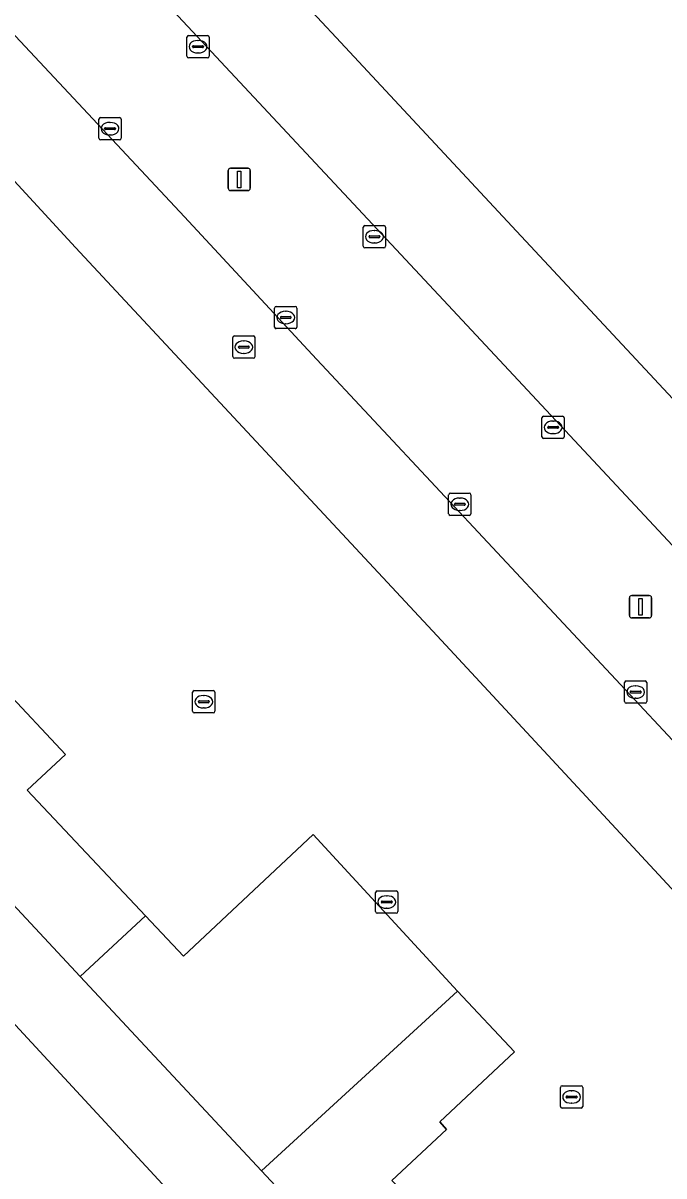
# Model space of a CAD drawing. Extents: x 163426 to 164192, y 380329 to 381641.
# Drawn here: x 163798.1 to 163826.8, y 380452.6 to 380504.3 of the extents above; entities that cross this region are included whole.
import ezdxf

# ---------------------------------------------------------------- set-up
doc = ezdxf.new("R2010")
doc.units = 0
for name, color, linetype in [('IMGEO_Erf', 7, 'Continuous'), ('IMGEO_Gemengd_bos', 7, 'Continuous'), ('IMGEO_Grasland_overig', 7, 'Continuous'), ('IMGEO_Kolk', 7, 'Continuous'), ('IMGEO_Lichtmast', 7, 'Continuous'), ('IMGEO_Pand', 7, 'Continuous'), ('IMGEO_Parkeervlak_open', 7, 'Continuous'), ('IMGEO_Rijbaan_lokaal_open', 7, 'Continuous'), ('IMGEO_Rioolput', 7, 'Continuous')]:
    doc.layers.add(name, color=color, linetype=linetype)

msp = doc.modelspace()

# ---------------------------------------------------------------- linework, layer by layer
at = {"layer": 'IMGEO_Erf'}
for points in [[(163841.285, 380450.671), (163833.317, 380459.157), (163827.652, 380465.211), (163827.552, 380465.117), (163816.863, 380476.649), (163800.454, 380494.277), (163792.559, 380502.845), (163790.838, 380504.692), (163789.079, 380506.579), (163780.937, 380515.313), (163780.011, 380516.306), (163779.669, 380515.993), (163773.656, 380522.49), (163773.473, 380522.323), (163763.759, 380513.607)], [(163811.495, 380504.39), (163812.139, 380503.698), (163819.621, 380495.658), (163827.863, 380486.824), (163836.026, 380478.084), (163844.201, 380469.343), (163845.853, 380467.567), (163852.381, 380460.551), (163849.019, 380457.499), (163848.166, 380456.725), (163857.458, 380446.73)], [(163763.586, 380501.313), (163766.556, 380503.995), (163773.426, 380496.626), (163779.245, 380490.385), (163787.153, 380481.903), (163795.485, 380472.968), (163797.18, 380474.552), (163800.007, 380471.527), (163798.29, 380469.923), (163803.596, 380464.29), (163805.295, 380462.487), (163811.116, 380467.933), (163817.588, 380460.914), (163820.144, 380458.185), (163816.786, 380455.041), (163817.096, 380454.71), (163814.643, 380452.414)]]:
    msp.add_lwpolyline(points, dxfattribs=at)
at = {"layer": 'IMGEO_Gemengd_bos'}
msp.add_lwpolyline([(163716.407, 380550.896), (163721.18, 380536.138), (163725.551, 380520.718), (163727.225, 380513.483), (163730.646, 380500), (163731.455, 380497.136), (163732.892, 380493.685), (163733.152, 380492.652), (163735.838, 380487.39), (163736.449, 380486.567), (163814.581, 380403.454), (163832.93, 380421.347), (163761.105, 380499.028), (163754.891, 380505.649), (163743.026, 380518.568), (163752.082, 380526.321), (163761.755, 380534.587), (163764.401, 380542.391), (163765.415, 380554.307), (163654.531, 380668.737)], dxfattribs=at)
at = {"layer": 'IMGEO_Grasland_overig'}
msp.add_lwpolyline([(163857.458, 380446.73), (163848.166, 380456.725), (163846.541, 380455.25), (163844.781, 380453.358), (163841.79, 380450.144), (163841.285, 380450.671), (163840.417, 380449.86), (163830.976, 380441.03), (163827.967, 380438.216), (163828.269, 380437.896), (163825.322, 380435.14), (163817.021, 380444.037), (163808.795, 380452.855), (163800.665, 380461.569), (163792.571, 380470.245), (163784.228, 380479.188), (163776.309, 380487.676), (163770.496, 380493.907), (163763.586, 380501.313), (163761.105, 380499.028), (163832.93, 380421.347), (163853.592, 380441.495), (163866.987, 380454.558)], dxfattribs=at)
at = {"layer": 'IMGEO_Kolk'}
for p, q in [((163805.446, 380502.857), (163805.446, 380503.709)), ((163805.521, 380503.783), (163806.373, 380503.783)), ((163805.934, 380503.563), (163805.959, 380503.563)), ((163806.447, 380503.709), (163806.447, 380502.857)), ((163805.705, 380503.277), (163805.705, 380503.289)), ((163806.143, 380503.24), (163805.745, 380503.24)), ((163805.748, 380503.326), (163806.146, 380503.326)), ((163805.957, 380503.003), (163805.932, 380503.003)), ((163806.189, 380503.289), (163806.189, 380503.277)), ((163806.373, 380502.783), (163805.521, 380502.783)), ((163801.498, 380499.179), (163801.498, 380500.031)), ((163801.573, 380500.105), (163802.425, 380500.105)), ((163801.986, 380499.885), (163802.011, 380499.885)), ((163802.499, 380500.031), (163802.499, 380499.179)), ((163801.757, 380499.599), (163801.757, 380499.611)), ((163802.195, 380499.562), (163801.797, 380499.562)), ((163801.8, 380499.648), (163802.198, 380499.648)), ((163802.009, 380499.325), (163801.984, 380499.325)), ((163802.241, 380499.611), (163802.241, 380499.599)), ((163802.425, 380499.105), (163801.573, 380499.105)), ((163813.358, 380494.332), (163813.358, 380495.184)), ((163813.433, 380495.258), (163814.285, 380495.258)), ((163814.359, 380495.184), (163814.359, 380494.332)), ((163813.617, 380494.752), (163813.617, 380494.764)), ((163814.055, 380494.715), (163813.657, 380494.715)), ((163813.66, 380494.801), (163814.058, 380494.801)), ((163813.846, 380495.038), (163813.871, 380495.038)), ((163814.101, 380494.764), (163814.101, 380494.752)), ((163814.285, 380494.258), (163813.433, 380494.258)), ((163813.869, 380494.478), (163813.844, 380494.478)), ((163809.38, 380490.707), (163809.38, 380491.559)), ((163809.455, 380491.633), (163810.307, 380491.633)), ((163810.381, 380491.559), (163810.381, 380490.707)), ((163809.639, 380491.127), (163809.639, 380491.139)), ((163810.077, 380491.09), (163809.679, 380491.09)), ((163809.682, 380491.176), (163810.08, 380491.176)), ((163809.868, 380491.413), (163809.893, 380491.413)), ((163810.123, 380491.139), (163810.123, 380491.127)), ((163810.307, 380490.633), (163809.455, 380490.633)), ((163809.891, 380490.853), (163809.866, 380490.853)), ((163821.373, 380485.78), (163821.373, 380486.632)), ((163821.448, 380486.706), (163822.3, 380486.706)), ((163821.861, 380486.486), (163821.886, 380486.486)), ((163822.374, 380486.632), (163822.374, 380485.78)), ((163821.632, 380486.2), (163821.632, 380486.212)), ((163822.07, 380486.163), (163821.672, 380486.163)), ((163821.675, 380486.249), (163822.073, 380486.249)), ((163821.884, 380485.926), (163821.859, 380485.926)), ((163822.116, 380486.212), (163822.116, 380486.2)), ((163822.3, 380485.706), (163821.448, 380485.706)), ((163817.264, 380483.254), (163818.116, 380483.254)), ((163817.189, 380482.328), (163817.189, 380483.18)), ((163817.448, 380482.748), (163817.448, 380482.76)), ((163817.886, 380482.711), (163817.488, 380482.711)), ((163817.491, 380482.797), (163817.889, 380482.797)), ((163817.677, 380483.034), (163817.702, 380483.034)), ((163817.932, 380482.76), (163817.932, 380482.748)), ((163818.19, 380483.18), (163818.19, 380482.328)), ((163818.116, 380482.254), (163817.264, 380482.254)), ((163817.7, 380482.474), (163817.675, 380482.474)), ((163805.78, 380474.395), (163806.632, 380474.395)), ((163825.076, 380473.904), (163825.076, 380474.756)), ((163825.151, 380474.83), (163826.003, 380474.83)), ((163825.564, 380474.61), (163825.589, 380474.61)), ((163826.077, 380474.756), (163826.077, 380473.904)), ((163805.705, 380473.469), (163805.705, 380474.321)), ((163805.964, 380473.889), (163805.964, 380473.901)), ((163806.007, 380473.938), (163806.405, 380473.938)), ((163806.193, 380474.175), (163806.218, 380474.175)), ((163806.448, 380473.901), (163806.448, 380473.889)), ((163806.706, 380474.321), (163806.706, 380473.469)), ((163825.335, 380474.324), (163825.335, 380474.336)), ((163825.773, 380474.287), (163825.375, 380474.287)), ((163825.378, 380474.373), (163825.776, 380474.373)), ((163825.587, 380474.05), (163825.562, 380474.05)), ((163825.819, 380474.336), (163825.819, 380474.324)), ((163806.632, 380473.395), (163805.78, 380473.395)), ((163806.402, 380473.852), (163806.004, 380473.852)), ((163806.216, 380473.615), (163806.191, 380473.615)), ((163826.003, 380473.83), (163825.151, 380473.83)), ((163813.911, 380464.483), (163813.911, 380465.335)), ((163813.986, 380465.409), (163814.838, 380465.409)), ((163814.399, 380465.189), (163814.424, 380465.189)), ((163814.912, 380465.335), (163814.912, 380464.483)), ((163814.17, 380464.903), (163814.17, 380464.915)), ((163814.608, 380464.866), (163814.21, 380464.866)), ((163814.213, 380464.952), (163814.611, 380464.952)), ((163814.422, 380464.629), (163814.397, 380464.629)), ((163814.654, 380464.915), (163814.654, 380464.903)), ((163814.838, 380464.409), (163813.986, 380464.409)), ((163822.203, 380455.738), (163822.203, 380456.59)), ((163822.278, 380456.664), (163823.13, 380456.664)), ((163822.691, 380456.444), (163822.716, 380456.444)), ((163823.204, 380456.59), (163823.204, 380455.738)), ((163822.462, 380456.158), (163822.462, 380456.17)), ((163822.9, 380456.121), (163822.502, 380456.121)), ((163822.505, 380456.207), (163822.903, 380456.207)), ((163822.714, 380455.884), (163822.689, 380455.884)), ((163822.946, 380456.17), (163822.946, 380456.158)), ((163823.13, 380455.664), (163822.278, 380455.664))]:
    msp.add_line(p, q, dxfattribs=at)
for points in [[(163805.446, 380502.857), (163805.446, 380503.709)], [(163805.521, 380503.783), (163806.373, 380503.783)], [(163806.447, 380503.709), (163806.447, 380502.857)], [(163806.373, 380502.783), (163805.521, 380502.783)], [(163801.498, 380499.179), (163801.498, 380500.031)], [(163801.573, 380500.105), (163802.425, 380500.105)], [(163802.499, 380500.031), (163802.499, 380499.179)], [(163802.425, 380499.105), (163801.573, 380499.105)], [(163813.358, 380494.332), (163813.358, 380495.184)], [(163813.433, 380495.258), (163814.285, 380495.258)], [(163814.359, 380495.184), (163814.359, 380494.332)], [(163814.285, 380494.258), (163813.433, 380494.258)], [(163809.38, 380490.707), (163809.38, 380491.559)], [(163809.455, 380491.633), (163810.307, 380491.633)], [(163810.381, 380491.559), (163810.381, 380490.707)], [(163810.307, 380490.633), (163809.455, 380490.633)], [(163821.373, 380485.78), (163821.373, 380486.632)], [(163821.448, 380486.706), (163822.3, 380486.706)], [(163822.374, 380486.632), (163822.374, 380485.78)], [(163822.3, 380485.706), (163821.448, 380485.706)], [(163817.264, 380483.254), (163818.116, 380483.254)], [(163817.189, 380482.328), (163817.189, 380483.18)], [(163818.19, 380483.18), (163818.19, 380482.328)], [(163818.116, 380482.254), (163817.264, 380482.254)], [(163805.78, 380474.395), (163806.632, 380474.395)], [(163825.076, 380473.904), (163825.076, 380474.756)], [(163825.151, 380474.83), (163826.003, 380474.83)], [(163826.077, 380474.756), (163826.077, 380473.904)], [(163805.705, 380473.469), (163805.705, 380474.321)], [(163806.706, 380474.321), (163806.706, 380473.469)], [(163806.632, 380473.395), (163805.78, 380473.395)], [(163826.003, 380473.83), (163825.151, 380473.83)], [(163813.911, 380464.483), (163813.911, 380465.335)], [(163813.986, 380465.409), (163814.838, 380465.409)], [(163814.912, 380465.335), (163814.912, 380464.483)], [(163814.838, 380464.409), (163813.986, 380464.409)], [(163822.203, 380455.738), (163822.203, 380456.59)], [(163822.278, 380456.664), (163823.13, 380456.664)], [(163823.204, 380456.59), (163823.204, 380455.738)], [(163823.13, 380455.664), (163822.278, 380455.664)]]:
    msp.add_lwpolyline(points, dxfattribs=at)
for centre, radius, start, end in [((163805.523, 380503.707), 0.0765, 91.552, 178.448), ((163805.523, 380503.707), 0.0765, 91.552, 178.448), ((163806.371, 380503.707), 0.0765, 1.552, 88.448), ((163806.371, 380503.707), 0.0765, 1.552, 88.448), ((163805.523, 380502.859), 0.0765, 181.552, 268.448), ((163805.523, 380502.859), 0.0765, 181.552, 268.448), ((163805.745, 380503.286), 0.0403, 85.8775, 175.7526), ((163805.742, 380503.276), 0.0366, 178.938, 274.7102), ((163806.146, 380503.283), 0.043, 264.8664, 352.4533), ((163806.15, 380503.288), 0.0386, 1.7309, 96.639), ((163806.371, 380502.859), 0.0765, 271.552, 358.448), ((163806.371, 380502.859), 0.0765, 271.552, 358.448), ((163801.575, 380500.029), 0.0765, 91.552, 178.448), ((163801.575, 380500.029), 0.0765, 91.552, 178.448), ((163802.423, 380500.029), 0.0765, 1.552, 88.448), ((163802.423, 380500.029), 0.0765, 1.552, 88.448), ((163801.797, 380499.608), 0.0403, 85.8775, 175.7526), ((163801.794, 380499.598), 0.0366, 178.938, 274.7102), ((163802.198, 380499.605), 0.043, 264.8664, 352.4533), ((163802.202, 380499.61), 0.0386, 1.7309, 96.639), ((163801.575, 380499.181), 0.0765, 181.552, 268.448), ((163801.575, 380499.181), 0.0765, 181.552, 268.448), ((163802.423, 380499.181), 0.0765, 271.552, 358.448), ((163802.423, 380499.181), 0.0765, 271.552, 358.448), ((163813.435, 380495.182), 0.0765, 91.552, 178.448), ((163813.435, 380495.182), 0.0765, 91.552, 178.448), ((163814.283, 380495.182), 0.0765, 1.552, 88.448), ((163814.283, 380495.182), 0.0765, 1.552, 88.448), ((163813.657, 380494.761), 0.0403, 85.8775, 175.7526), ((163813.654, 380494.751), 0.0366, 178.938, 274.7102), ((163814.058, 380494.758), 0.043, 264.8664, 352.4533), ((163814.062, 380494.763), 0.0386, 1.7309, 96.639), ((163813.435, 380494.334), 0.0765, 181.552, 268.448), ((163813.435, 380494.334), 0.0765, 181.552, 268.448), ((163814.283, 380494.334), 0.0765, 271.552, 358.448), ((163814.283, 380494.334), 0.0765, 271.552, 358.448), ((163809.457, 380491.557), 0.0765, 91.552, 178.448), ((163809.457, 380491.557), 0.0765, 91.552, 178.448), ((163810.305, 380491.557), 0.0765, 1.552, 88.448), ((163810.305, 380491.557), 0.0765, 1.552, 88.448), ((163809.679, 380491.136), 0.0403, 85.8775, 175.7526), ((163809.676, 380491.126), 0.0366, 178.938, 274.7102), ((163810.08, 380491.133), 0.043, 264.8664, 352.4533), ((163810.084, 380491.138), 0.0386, 1.7309, 96.639), ((163809.457, 380490.709), 0.0765, 181.552, 268.448), ((163809.457, 380490.709), 0.0765, 181.552, 268.448), ((163810.305, 380490.709), 0.0765, 271.552, 358.448), ((163810.305, 380490.709), 0.0765, 271.552, 358.448), ((163821.45, 380486.63), 0.0765, 91.552, 178.448), ((163821.45, 380486.63), 0.0765, 91.552, 178.448), ((163822.298, 380486.63), 0.0765, 1.552, 88.448), ((163822.298, 380486.63), 0.0765, 1.552, 88.448), ((163821.45, 380485.782), 0.0765, 181.552, 268.448), ((163821.45, 380485.782), 0.0765, 181.552, 268.448), ((163821.672, 380486.209), 0.0403, 85.8775, 175.7526), ((163821.669, 380486.199), 0.0366, 178.938, 274.7102), ((163822.073, 380486.206), 0.043, 264.8664, 352.4533), ((163822.077, 380486.211), 0.0386, 1.7309, 96.639), ((163822.298, 380485.782), 0.0765, 271.552, 358.448), ((163822.298, 380485.782), 0.0765, 271.552, 358.448), ((163817.266, 380483.178), 0.0765, 91.552, 178.448), ((163817.266, 380483.178), 0.0765, 91.552, 178.448), ((163818.114, 380483.178), 0.0765, 1.552, 88.448), ((163818.114, 380483.178), 0.0765, 1.552, 88.448), ((163817.488, 380482.757), 0.0403, 85.8775, 175.7526), ((163817.485, 380482.747), 0.0366, 178.938, 274.7102), ((163817.889, 380482.754), 0.043, 264.8664, 352.4533), ((163817.893, 380482.759), 0.0386, 1.7309, 96.639), ((163817.266, 380482.33), 0.0765, 181.552, 268.448), ((163817.266, 380482.33), 0.0765, 181.552, 268.448), ((163818.114, 380482.33), 0.0765, 271.552, 358.448), ((163818.114, 380482.33), 0.0765, 271.552, 358.448), ((163805.782, 380474.319), 0.0765, 91.552, 178.448), ((163805.782, 380474.319), 0.0765, 91.552, 178.448), ((163806.63, 380474.319), 0.0765, 1.552, 88.448), ((163806.63, 380474.319), 0.0765, 1.552, 88.448), ((163825.153, 380474.754), 0.0765, 91.552, 178.448), ((163825.153, 380474.754), 0.0765, 91.552, 178.448), ((163826.001, 380474.754), 0.0765, 1.552, 88.448), ((163826.001, 380474.754), 0.0765, 1.552, 88.448), ((163806.004, 380473.898), 0.0403, 85.8775, 175.7526), ((163806.001, 380473.888), 0.0366, 178.938, 274.7102), ((163806.405, 380473.895), 0.043, 264.8664, 352.4533), ((163806.409, 380473.9), 0.0386, 1.7309, 96.639), ((163825.153, 380473.906), 0.0765, 181.552, 268.448), ((163825.153, 380473.906), 0.0765, 181.552, 268.448), ((163825.375, 380474.333), 0.0403, 85.8775, 175.7526), ((163825.372, 380474.323), 0.0366, 178.938, 274.7102), ((163825.776, 380474.33), 0.043, 264.8664, 352.4533), ((163825.78, 380474.335), 0.0386, 1.7309, 96.639), ((163826.001, 380473.906), 0.0765, 271.552, 358.448), ((163826.001, 380473.906), 0.0765, 271.552, 358.448), ((163805.782, 380473.471), 0.0765, 181.552, 268.448), ((163805.782, 380473.471), 0.0765, 181.552, 268.448), ((163806.63, 380473.471), 0.0765, 271.552, 358.448), ((163806.63, 380473.471), 0.0765, 271.552, 358.448), ((163813.988, 380465.333), 0.0765, 91.552, 178.448), ((163813.988, 380465.333), 0.0765, 91.552, 178.448), ((163814.836, 380465.333), 0.0765, 1.552, 88.448), ((163814.836, 380465.333), 0.0765, 1.552, 88.448), ((163814.21, 380464.912), 0.0403, 85.8775, 175.7526), ((163814.207, 380464.902), 0.0366, 178.938, 274.7102), ((163814.611, 380464.909), 0.043, 264.8664, 352.4533), ((163814.615, 380464.914), 0.0386, 1.7309, 96.639), ((163813.988, 380464.485), 0.0765, 181.552, 268.448), ((163813.988, 380464.485), 0.0765, 181.552, 268.448), ((163814.836, 380464.485), 0.0765, 271.552, 358.448), ((163814.836, 380464.485), 0.0765, 271.552, 358.448), ((163822.28, 380456.588), 0.0765, 91.552, 178.448), ((163822.28, 380456.588), 0.0765, 91.552, 178.448), ((163823.128, 380456.588), 0.0765, 1.552, 88.448), ((163823.128, 380456.588), 0.0765, 1.552, 88.448), ((163822.502, 380456.167), 0.0403, 85.8775, 175.7526), ((163822.499, 380456.157), 0.0366, 178.938, 274.7102), ((163822.903, 380456.164), 0.043, 264.8664, 352.4533), ((163822.907, 380456.169), 0.0386, 1.7309, 96.639), ((163822.28, 380455.74), 0.0765, 181.552, 268.448), ((163822.28, 380455.74), 0.0765, 181.552, 268.448), ((163823.128, 380455.74), 0.0765, 271.552, 358.448), ((163823.128, 380455.74), 0.0765, 271.552, 358.448)]:
    msp.add_arc(centre, radius, start, end, dxfattribs=at)
for centre, major_axis, ratio, start_param, end_param in [((163805.933, 380503.283), (-0.387, 0.002), 0.722429, 4.712389, 7.853982), ((163805.958, 380503.283), (-0.39, 0.002), 0.717154, 1.570796, 4.712389), ((163801.985, 380499.605), (-0.387, 0.002), 0.722429, 4.712389, 7.853982), ((163802.01, 380499.605), (-0.39, 0.002), 0.717154, 1.570796, 4.712389), ((163813.845, 380494.758), (-0.387, 0.002), 0.722429, 4.712389, 7.853982), ((163813.87, 380494.758), (-0.39, 0.002), 0.717154, 1.570796, 4.712389), ((163809.867, 380491.133), (-0.387, 0.002), 0.722429, 4.712389, 7.853982), ((163809.892, 380491.133), (-0.39, 0.002), 0.717154, 1.570796, 4.712389), ((163821.86, 380486.206), (-0.387, 0.002), 0.722429, 4.712389, 7.853982), ((163821.885, 380486.206), (-0.39, 0.002), 0.717154, 1.570796, 4.712389), ((163817.676, 380482.754), (-0.387, 0.002), 0.722429, 4.712389, 7.853982), ((163817.701, 380482.754), (-0.39, 0.002), 0.717154, 1.570796, 4.712389), ((163825.563, 380474.33), (-0.387, 0.002), 0.722429, 4.712389, 7.853982), ((163825.588, 380474.33), (-0.39, 0.002), 0.717154, 1.570796, 4.712389), ((163806.192, 380473.895), (-0.387, 0.002), 0.722429, 4.712389, 7.853982), ((163806.217, 380473.895), (-0.39, 0.002), 0.717154, 1.570796, 4.712389), ((163814.398, 380464.909), (-0.387, 0.002), 0.722429, 4.712389, 7.853982), ((163814.423, 380464.909), (-0.39, 0.002), 0.717154, 1.570796, 4.712389), ((163822.69, 380456.164), (-0.387, 0.002), 0.722429, 4.712389, 7.853982), ((163822.715, 380456.164), (-0.39, 0.002), 0.717154, 1.570796, 4.712389)]:
    msp.add_ellipse(centre, major_axis=major_axis, ratio=ratio, start_param=start_param, end_param=end_param, dxfattribs=at)
at = {"layer": 'IMGEO_Lichtmast'}
for p, q in [((163807.299, 380496.93), (163807.299, 380497.73)), ((163807.299, 380497.73), (163807.299, 380496.93)), ((163807.399, 380497.83), (163808.189, 380497.83)), ((163808.189, 380497.83), (163807.399, 380497.83)), ((163808.289, 380497.73), (163808.289, 380496.93)), ((163808.289, 380496.93), (163808.289, 380497.73)), ((163808.189, 380496.83), (163807.399, 380496.83)), ((163807.399, 380496.83), (163808.189, 380496.83)), ((163825.298, 380477.757), (163825.298, 380478.557)), ((163825.298, 380478.557), (163825.298, 380477.757)), ((163825.398, 380478.657), (163826.188, 380478.657)), ((163826.188, 380478.657), (163825.398, 380478.657)), ((163826.288, 380478.557), (163826.288, 380477.757)), ((163826.288, 380477.757), (163826.288, 380478.557)), ((163826.188, 380477.657), (163825.398, 380477.657)), ((163825.398, 380477.657), (163826.188, 380477.657))]:
    msp.add_line(p, q, dxfattribs=at)
for points in [[(163807.719, 380497.705), (163807.869, 380497.705), (163807.869, 380496.955), (163807.719, 380496.955), (163807.719, 380497.705)], [(163825.718, 380478.532), (163825.868, 380478.532), (163825.868, 380477.782), (163825.718, 380477.782), (163825.718, 380478.532)]]:
    msp.add_lwpolyline(points, dxfattribs=at)
for centre, start, end in [((163807.399, 380497.73), 90, 180), ((163807.399, 380497.73), 90, 180), ((163808.189, 380497.73), 0, 90), ((163808.189, 380497.73), 360, 90), ((163807.399, 380496.93), 180, 270), ((163807.399, 380496.93), 180, 270), ((163808.189, 380496.93), 270, 0), ((163808.189, 380496.93), 270, 0), ((163825.398, 380478.557), 90, 180), ((163825.398, 380478.557), 90, 180), ((163826.188, 380478.557), 0, 90), ((163826.188, 380478.557), 360, 90), ((163825.398, 380477.757), 180, 270), ((163825.398, 380477.757), 180, 270), ((163826.188, 380477.757), 270, 0), ((163826.188, 380477.757), 270, 0)]:
    msp.add_arc(centre, 0.1, start, end, dxfattribs=at)
at = {"layer": 'IMGEO_Pand'}
for points in [[(163798.29, 380469.923), (163800.007, 380471.527), (163797.18, 380474.552), (163795.485, 380472.968), (163792.571, 380470.245), (163800.665, 380461.569), (163803.596, 380464.29)], [(163817.588, 380460.914), (163811.116, 380467.933), (163805.295, 380462.487), (163803.596, 380464.29), (163800.665, 380461.569), (163808.795, 380452.855)], [(163822.235, 380449.11), (163822.005, 380449.36), (163819.56, 380452.007), (163817.125, 380449.868), (163814.643, 380452.414), (163817.096, 380454.71), (163816.786, 380455.041), (163820.144, 380458.185), (163817.588, 380460.914), (163808.795, 380452.855), (163817.021, 380444.037), (163819.908, 380446.756), (163821.49, 380448.246), (163821.423, 380448.322)]]:
    msp.add_lwpolyline(points, close=True, dxfattribs=at)
at = {"layer": 'IMGEO_Parkeervlak_open'}
msp.add_lwpolyline([(163775.375, 380527.996), (163776.246, 380526.849), (163790.391, 380511.639), (163792.311, 380509.585), (163794.071, 380507.703), (163805.344, 380495.646), (163811.072, 380489.476), (163835.958, 380462.82), (163844.781, 380453.358), (163846.541, 380455.25), (163848.166, 380456.725), (163849.019, 380457.499), (163844.639, 380462.256), (163817.161, 380491.686), (163796.756, 380513.541)], dxfattribs=at)
at = {"layer": 'IMGEO_Rijbaan_lokaal_open'}
for points in [[(163811.495, 380504.39), (163803.509, 380512.945), (163787.137, 380530.53), (163782.906, 380535.18), (163782.307, 380535.838), (163781.617, 380536.619), (163781.282, 380536.983), (163777.747, 380533.683), (163779.493, 380531.821), (163780.587, 380530.79), (163796.756, 380513.541), (163817.161, 380491.686), (163844.639, 380462.256), (163849.019, 380457.499), (163852.381, 380460.551), (163845.853, 380467.567), (163844.201, 380469.343), (163836.026, 380478.084), (163827.863, 380486.824), (163819.621, 380495.658), (163812.139, 380503.698)], [(163811.072, 380489.476), (163805.344, 380495.646), (163794.071, 380507.703), (163790.838, 380504.692), (163792.559, 380502.845), (163800.454, 380494.277), (163816.863, 380476.649), (163827.552, 380465.117), (163827.652, 380465.211), (163833.317, 380459.157), (163841.285, 380450.671), (163841.79, 380450.144), (163844.781, 380453.358), (163835.958, 380462.82)]]:
    msp.add_lwpolyline(points, close=True, dxfattribs=at)
at = {"layer": 'IMGEO_Rioolput'}
for p, q in [((163807.501, 380489.379), (163807.501, 380490.231)), ((163807.576, 380490.305), (163808.428, 380490.305)), ((163807.989, 380490.085), (163808.014, 380490.085)), ((163808.502, 380490.231), (163808.502, 380489.379)), ((163807.76, 380489.799), (163807.76, 380489.811)), ((163808.198, 380489.762), (163807.8, 380489.762)), ((163807.803, 380489.848), (163808.201, 380489.848)), ((163808.012, 380489.525), (163807.987, 380489.525)), ((163808.244, 380489.811), (163808.244, 380489.799)), ((163808.428, 380489.305), (163807.576, 380489.305))]:
    msp.add_line(p, q, dxfattribs=at)
for points in [[(163807.501, 380489.379), (163807.501, 380490.231)], [(163807.576, 380490.305), (163808.428, 380490.305)], [(163808.502, 380490.231), (163808.502, 380489.379)], [(163808.428, 380489.305), (163807.576, 380489.305)]]:
    msp.add_lwpolyline(points, dxfattribs=at)
for centre, radius, start, end in [((163807.578, 380490.229), 0.0765, 91.552, 178.448), ((163807.578, 380490.229), 0.0765, 91.552, 178.448), ((163808.426, 380490.229), 0.0765, 1.552, 88.448), ((163808.426, 380490.229), 0.0765, 1.552, 88.448), ((163807.8, 380489.808), 0.0403, 85.8775, 175.7526), ((163807.797, 380489.798), 0.0366, 178.938, 274.7102), ((163808.201, 380489.805), 0.043, 264.8664, 352.4533), ((163808.205, 380489.81), 0.0386, 1.7309, 96.639), ((163807.578, 380489.381), 0.0765, 181.552, 268.448), ((163807.578, 380489.381), 0.0765, 181.552, 268.448), ((163808.426, 380489.381), 0.0765, 271.552, 358.448), ((163808.426, 380489.381), 0.0765, 271.552, 358.448)]:
    msp.add_arc(centre, radius, start, end, dxfattribs=at)
for centre, major_axis, ratio, start_param, end_param in [((163807.988, 380489.805), (-0.387, 0.002), 0.722429, 4.712389, 7.853982), ((163808.013, 380489.805), (-0.39, 0.002), 0.717154, 1.570796, 4.712389)]:
    msp.add_ellipse(centre, major_axis=major_axis, ratio=ratio, start_param=start_param, end_param=end_param, dxfattribs=at)

doc.saveas('drawing.dxf')
